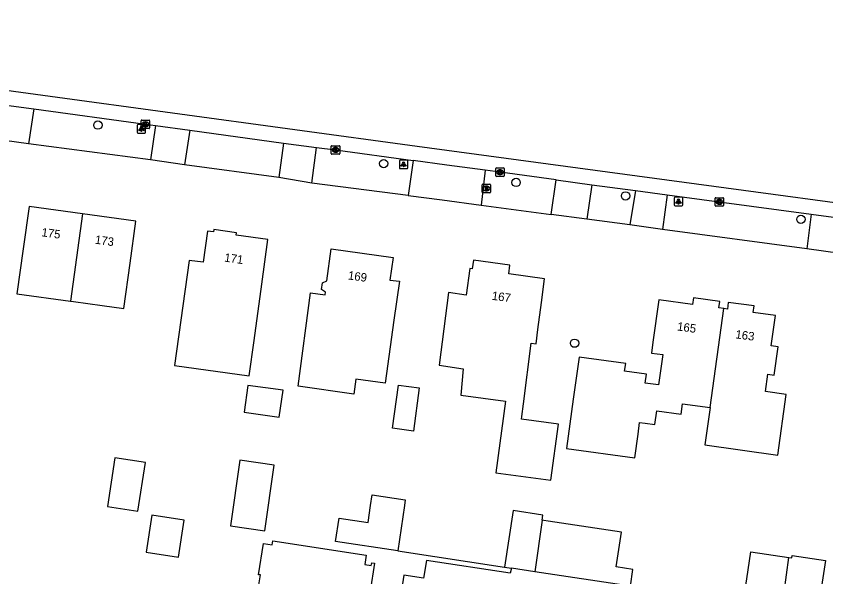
# Model space of a CAD drawing. Extents: x 161486 to 162249, y 379484 to 380829.
# Drawn here: x 161897.6 to 161992.9, y 380741.6 to 380807.6 of the extents above; entities that cross this region are included whole.
import ezdxf

# ---------------------------------------------------------------- set-up
doc = ezdxf.new("R2010")
doc.units = 0
for name, color, linetype in [('IMGEO_Boom', 7, 'Continuous'), ('IMGEO_Brandkraan', 7, 'Continuous'), ('IMGEO_Fietspad_open', 7, 'Continuous'), ('IMGEO_Kolk', 7, 'Continuous'), ('IMGEO_Lichtpunt', 7, 'Continuous'), ('IMGEO_Muur', 7, 'Continuous'), ('IMGEO_Pand', 7, 'Continuous'), ('IMGEO_Pand_nummerreeks', 7, 'Continuous'), ('IMGEO_Rijbaan_lokaal_gesloten', 7, 'Continuous'), ('IMGEO_Voetpad_open', 7, 'Continuous')]:
    doc.layers.add(name, color=color, linetype=linetype)

msp = doc.modelspace()

# ---------------------------------------------------------------- linework, layer by layer
at = {"layer": 'IMGEO_Boom'}
for centre in [(161907.254, 380794.81), (161940.876, 380790.272), (161956.461, 380788.06), (161969.34, 380786.47), (161989.968, 380783.711), (161963.333, 380769.127)]:
    msp.add_circle(centre, 0.489, dxfattribs=at)
at = {"layer": 'IMGEO_Brandkraan'}
for p, q in [((161952.535, 380787.837), (161953.387, 380787.837)), ((161952.46, 380786.911), (161952.46, 380787.763)), ((161953.387, 380786.837), (161952.535, 380786.837)), ((161952.971, 380787.057), (161952.946, 380787.057)), ((161952.948, 380787.617), (161952.973, 380787.617)), ((161953.461, 380787.763), (161953.461, 380786.911))]:
    msp.add_line(p, q, dxfattribs=at)
for points in [[(161952.535, 380787.837), (161953.387, 380787.837)], [(161952.46, 380786.911), (161952.46, 380787.763)], [(161953.387, 380786.837), (161952.535, 380786.837)], [(161952.808, 380787.537), (161952.808, 380787.137), (161953.021, 380787.137)], [(161953.039, 380787.537), (161952.808, 380787.537)], [(161952.987, 380787.456), (161952.933, 380787.456), (161952.933, 380787.38)], [(161952.933, 380787.38), (161952.986, 380787.38)], [(161952.995, 380787.304), (161952.933, 380787.304), (161952.933, 380787.223)], [(161952.933, 380787.223), (161952.995, 380787.223)], [(161953.461, 380787.763), (161953.461, 380786.911)]]:
    msp.add_lwpolyline(points, dxfattribs=at)
for centre, radius, start, end in [((161952.537, 380787.761), 0.0765, 91.55205, 178.44795), ((161952.537, 380787.761), 0.0765, 91.55205, 178.44795), ((161953.385, 380787.761), 0.0765, 1.55205, 88.44795), ((161953.385, 380787.761), 0.0765, 1.55205, 88.44795), ((161952.537, 380786.913), 0.0765, 181.55205, 268.44795), ((161952.537, 380786.913), 0.0765, 181.55205, 268.44795), ((161952.988, 380787.418), 0.0379, 267.82845, 90.93552), ((161952.996, 380787.263), 0.0404, 269.87594, 90.50774), ((161953.027, 380787.388), 0.251, 268.66757, 293.53466), ((161953.043, 380787.392), 0.145, 59.4692, 91.53667), ((161953.068, 380787.439), 0.0922, 285.51372, 58.15012), ((161953.073, 380787.247), 0.105, 301.31148, 78.98903), ((161953.385, 380786.913), 0.0765, 271.55205, 358.44795), ((161953.385, 380786.913), 0.0765, 271.55205, 358.44795)]:
    msp.add_arc(centre, radius, start, end, dxfattribs=at)
for centre, major_axis, ratio, start_param, end_param in [((161952.947, 380787.337), (-0.387, 0.002), 0.722429, 4.712389, 7.853982), ((161952.972, 380787.337), (-0.39, 0.002), 0.717154, 1.570796, 4.712389)]:
    msp.add_ellipse(centre, major_axis=major_axis, ratio=ratio, start_param=start_param, end_param=end_param, dxfattribs=at)
at = {"layer": 'IMGEO_Fietspad_open'}
for points in [[(161892.587, 380797.666), (161899.699, 380796.708)], [(161899.699, 380796.708), (161912.838, 380794.902), (161914.017, 380794.744)], [(161914.017, 380794.744), (161918.055, 380794.201)], [(161918.055, 380794.201), (161929.077, 380792.694)], [(161929.077, 380792.694), (161932.993, 380792.169)], [(161932.993, 380792.169), (161935.206, 380791.883), (161944.345, 380790.629)], [(161952.821, 380789.486), (161948.316, 380790.073), (161944.345, 380790.629)], [(161961.171, 380788.373), (161954.565, 380789.259), (161952.821, 380789.486)], [(161961.171, 380788.373), (161965.375, 380787.789)], [(161965.375, 380787.789), (161970.49, 380787.09)], [(161970.49, 380787.09), (161974.247, 380786.595)], [(161974.247, 380786.595), (161980.364, 380785.76), (161991.175, 380784.302)], [(161991.175, 380784.302), (161999.086, 380783.254)]]:
    msp.add_lwpolyline(points, dxfattribs=at)
at = {"layer": 'IMGEO_Kolk'}
for p, q in [((161912.416, 380795.401), (161913.268, 380795.401)), ((161912.341, 380794.475), (161912.341, 380795.327)), ((161912.852, 380794.621), (161912.827, 380794.621)), ((161912.829, 380795.181), (161912.854, 380795.181)), ((161913.342, 380795.327), (161913.342, 380794.475)), ((161913.268, 380794.401), (161912.416, 380794.401)), ((161934.708, 380791.456), (161934.708, 380792.308)), ((161934.783, 380792.382), (161935.635, 380792.382)), ((161935.219, 380791.602), (161935.194, 380791.602)), ((161935.196, 380792.162), (161935.221, 380792.162)), ((161935.709, 380792.308), (161935.709, 380791.456)), ((161935.635, 380791.382), (161934.783, 380791.382)), ((161954.067, 380788.832), (161954.067, 380789.684)), ((161954.142, 380789.758), (161954.994, 380789.758)), ((161955.068, 380789.684), (161955.068, 380788.832)), ((161954.994, 380788.758), (161954.142, 380788.758)), ((161954.578, 380788.978), (161954.553, 380788.978)), ((161954.555, 380789.538), (161954.58, 380789.538)), ((161979.867, 380785.333), (161979.867, 380786.185)), ((161979.942, 380786.259), (161980.794, 380786.259)), ((161980.355, 380786.039), (161980.38, 380786.039)), ((161980.868, 380786.185), (161980.868, 380785.333)), ((161980.794, 380785.259), (161979.942, 380785.259)), ((161980.378, 380785.479), (161980.353, 380785.479))]:
    msp.add_line(p, q, dxfattribs=at)
for points in [[(161912.416, 380795.401), (161913.268, 380795.401)], [(161912.341, 380794.475), (161912.341, 380795.327)], [(161912.662, 380795.101), (161912.785, 380795.101), (161912.785, 380794.95), (161912.915, 380795.101), (161913.079, 380795.101), (161912.933, 380794.95), (161913.086, 380794.701), (161912.934, 380794.701), (161912.849, 380794.865), (161912.785, 380794.798), (161912.785, 380794.701), (161912.662, 380794.701), (161912.662, 380795.101)], [(161913.342, 380795.327), (161913.342, 380794.475)], [(161913.268, 380794.401), (161912.416, 380794.401)], [(161934.708, 380791.456), (161934.708, 380792.308)], [(161934.783, 380792.382), (161935.635, 380792.382)], [(161935.029, 380792.082), (161935.152, 380792.082), (161935.152, 380791.931), (161935.282, 380792.082), (161935.446, 380792.082), (161935.3, 380791.931), (161935.453, 380791.682), (161935.301, 380791.682), (161935.216, 380791.846), (161935.152, 380791.779), (161935.152, 380791.682), (161935.029, 380791.682), (161935.029, 380792.082)], [(161935.709, 380792.308), (161935.709, 380791.456)], [(161935.635, 380791.382), (161934.783, 380791.382)], [(161954.067, 380788.832), (161954.067, 380789.684)], [(161954.142, 380789.758), (161954.994, 380789.758)], [(161955.068, 380789.684), (161955.068, 380788.832)], [(161954.994, 380788.758), (161954.142, 380788.758)], [(161954.388, 380789.458), (161954.511, 380789.458), (161954.511, 380789.307), (161954.641, 380789.458), (161954.805, 380789.458), (161954.659, 380789.307), (161954.812, 380789.058), (161954.66, 380789.058), (161954.575, 380789.222), (161954.511, 380789.155), (161954.511, 380789.058), (161954.388, 380789.058), (161954.388, 380789.458)], [(161979.867, 380785.333), (161979.867, 380786.185)], [(161979.942, 380786.259), (161980.794, 380786.259)], [(161980.188, 380785.959), (161980.311, 380785.959), (161980.311, 380785.808), (161980.441, 380785.959), (161980.605, 380785.959), (161980.459, 380785.808), (161980.612, 380785.559), (161980.46, 380785.559), (161980.375, 380785.723), (161980.311, 380785.656), (161980.311, 380785.559), (161980.188, 380785.559), (161980.188, 380785.959)], [(161980.868, 380786.185), (161980.868, 380785.333)], [(161980.794, 380785.259), (161979.942, 380785.259)]]:
    msp.add_lwpolyline(points, dxfattribs=at)
for centre, start, end in [((161912.418, 380795.325), 91.55205, 178.44795), ((161912.418, 380795.325), 91.55205, 178.44795), ((161913.266, 380795.325), 1.55205, 88.44795), ((161913.266, 380795.325), 1.55205, 88.44795), ((161912.418, 380794.477), 181.55205, 268.44795), ((161912.418, 380794.477), 181.55205, 268.44795), ((161913.266, 380794.477), 271.55205, 358.44795), ((161913.266, 380794.477), 271.55205, 358.44795), ((161934.785, 380792.306), 91.55205, 178.44795), ((161934.785, 380792.306), 91.55205, 178.44795), ((161935.633, 380792.306), 1.55205, 88.44795), ((161935.633, 380792.306), 1.55205, 88.44795), ((161934.785, 380791.458), 181.55205, 268.44795), ((161934.785, 380791.458), 181.55205, 268.44795), ((161935.633, 380791.458), 271.55205, 358.44795), ((161935.633, 380791.458), 271.55205, 358.44795), ((161954.144, 380789.682), 91.55205, 178.44795), ((161954.144, 380789.682), 91.55205, 178.44795), ((161954.992, 380789.682), 1.55205, 88.44795), ((161954.992, 380789.682), 1.55205, 88.44795), ((161954.144, 380788.834), 181.55205, 268.44795), ((161954.144, 380788.834), 181.55205, 268.44795), ((161954.992, 380788.834), 271.55205, 358.44795), ((161954.992, 380788.834), 271.55205, 358.44795), ((161979.944, 380786.183), 91.55205, 178.44795), ((161979.944, 380786.183), 91.55205, 178.44795), ((161980.792, 380786.183), 1.55205, 88.44795), ((161980.792, 380786.183), 1.55205, 88.44795), ((161979.944, 380785.335), 181.55205, 268.44795), ((161979.944, 380785.335), 181.55205, 268.44795), ((161980.792, 380785.335), 271.55205, 358.44795), ((161980.792, 380785.335), 271.55205, 358.44795)]:
    msp.add_arc(centre, 0.0765, start, end, dxfattribs=at)
for centre, major_axis, ratio, start_param, end_param in [((161912.828, 380794.901), (-0.387, 0.002), 0.722429, 4.712389, 7.853982), ((161912.853, 380794.901), (-0.39, 0.002), 0.717154, 1.570796, 4.712389), ((161935.195, 380791.882), (-0.387, 0.002), 0.722429, 4.712389, 7.853982), ((161935.22, 380791.882), (-0.39, 0.002), 0.717154, 1.570796, 4.712389), ((161954.554, 380789.258), (-0.387, 0.002), 0.722429, 4.712389, 7.853982), ((161954.579, 380789.258), (-0.39, 0.002), 0.717154, 1.570796, 4.712389), ((161980.354, 380785.759), (-0.387, 0.002), 0.722429, 4.712389, 7.853982), ((161980.379, 380785.759), (-0.39, 0.002), 0.717154, 1.570796, 4.712389)]:
    msp.add_ellipse(centre, major_axis=major_axis, ratio=ratio, start_param=start_param, end_param=end_param, dxfattribs=at)
at = {"layer": 'IMGEO_Lichtpunt'}
for p, q in [((161911.875, 380794.773), (161911.875, 380793.966)), ((161911.875, 380794.773), (161911.875, 380793.966)), ((161912.777, 380794.868), (161911.969, 380794.868)), ((161912.777, 380794.868), (161911.969, 380794.868)), ((161912.871, 380793.966), (161912.871, 380794.773)), ((161912.871, 380793.966), (161912.871, 380794.773)), ((161911.969, 380793.872), (161912.777, 380793.872)), ((161911.969, 380793.872), (161912.777, 380793.872)), ((161943.624, 380790.681), (161942.816, 380790.681)), ((161943.624, 380790.681), (161942.816, 380790.681)), ((161942.722, 380790.586), (161942.722, 380789.779)), ((161942.722, 380790.586), (161942.722, 380789.779)), ((161942.816, 380789.685), (161943.624, 380789.685)), ((161942.816, 380789.685), (161943.624, 380789.685)), ((161943.718, 380789.779), (161943.718, 380790.586)), ((161943.718, 380789.779), (161943.718, 380790.586)), ((161975.067, 380786.211), (161975.067, 380785.404)), ((161975.067, 380786.211), (161975.067, 380785.404)), ((161975.969, 380786.306), (161975.161, 380786.306)), ((161975.969, 380786.306), (161975.161, 380786.306)), ((161976.063, 380785.404), (161976.063, 380786.211)), ((161976.063, 380785.404), (161976.063, 380786.211)), ((161975.161, 380785.31), (161975.969, 380785.31)), ((161975.161, 380785.31), (161975.969, 380785.31))]:
    msp.add_line(p, q, dxfattribs=at)
for points in [[(161912.249, 380794.437), (161912.288, 380794.409), (161912.1, 380794.147), (161912.062, 380794.174), (161912.249, 380794.437)], [(161912.461, 380794.409), (161912.499, 380794.436), (161912.686, 380794.174), (161912.647, 380794.146), (161912.461, 380794.409)], [(161912.351, 380794.389), (161912.398, 380794.389), (161912.398, 380794.067), (161912.351, 380794.067), (161912.351, 380794.389)], [(161943.096, 380790.25), (161943.135, 380790.222), (161942.947, 380789.96), (161942.909, 380789.987), (161943.096, 380790.25)], [(161943.198, 380790.202), (161943.245, 380790.202), (161943.245, 380789.88), (161943.198, 380789.88), (161943.198, 380790.202)], [(161943.308, 380790.222), (161943.346, 380790.249), (161943.533, 380789.987), (161943.494, 380789.959), (161943.308, 380790.222)], [(161975.441, 380785.875), (161975.48, 380785.847), (161975.292, 380785.585), (161975.254, 380785.612), (161975.441, 380785.875)], [(161975.653, 380785.847), (161975.691, 380785.874), (161975.878, 380785.612), (161975.839, 380785.584), (161975.653, 380785.847)], [(161975.543, 380785.827), (161975.59, 380785.827), (161975.59, 380785.505), (161975.543, 380785.505), (161975.543, 380785.827)]]:
    msp.add_lwpolyline(points, dxfattribs=at)
for centre in [(161912.374, 380794.571), (161943.221, 380790.384), (161975.566, 380786.009)]:
    msp.add_circle(centre, 0.0994, dxfattribs=at)
for centre, start, end in [((161911.969, 380794.773), 90, 180), ((161911.969, 380794.773), 90, 180), ((161912.777, 380794.773), 0, 90), ((161912.777, 380794.773), 0, 90), ((161911.969, 380793.966), 180, 270), ((161911.969, 380793.966), 180, 270), ((161912.777, 380793.966), 270, 0), ((161912.777, 380793.966), 270, 360), ((161942.816, 380790.586), 90, 180), ((161942.816, 380790.586), 90, 180), ((161943.624, 380790.586), 0, 90), ((161943.624, 380790.586), 0, 90), ((161942.816, 380789.779), 180, 270), ((161942.816, 380789.779), 180, 270), ((161943.624, 380789.779), 270, 0), ((161943.624, 380789.779), 270, 360), ((161975.161, 380786.211), 90, 180), ((161975.161, 380786.211), 90, 180), ((161975.969, 380786.211), 0, 90), ((161975.969, 380786.211), 0, 90), ((161975.161, 380785.404), 180, 270), ((161975.161, 380785.404), 180, 270), ((161975.969, 380785.404), 270, 0), ((161975.969, 380785.404), 270, 360)]:
    msp.add_arc(centre, 0.0946, start, end, dxfattribs=at)
at = {"layer": 'IMGEO_Muur'}
msp.add_lwpolyline([(161942.53, 380744.682), (161955.105, 380742.751)], dxfattribs=at)
at = {"layer": 'IMGEO_Pand'}
for points in [[(161905.445, 380784.36), (161899.161, 380785.231), (161898.469, 380780.238), (161897.735, 380774.947), (161904.022, 380774.075)], [(161905.445, 380784.36), (161904.022, 380774.075)], [(161904.022, 380774.075), (161904.397, 380774.032), (161907.742, 380773.567), (161910.304, 380773.211), (161911.042, 380778.536), (161911.729, 380783.488), (161905.445, 380784.36)], [(161919.624, 380778.649), (161917.998, 380778.875), (161916.273, 380766.5), (161925.049, 380765.276), (161925.626, 380769.427), (161926.551, 380776.089), (161927.268, 380781.33), (161923.542, 380781.847), (161923.58, 380782.12), (161920.881, 380782.495), (161920.845, 380782.235), (161920.136, 380782.334), (161919.624, 380778.649)], [(161932.274, 380775.058), (161933.984, 380774.825), (161934.024, 380775.116), (161933.578, 380775.464), (161933.686, 380776.244), (161934.198, 380776.452), (161934.72, 380780.218), (161941.991, 380779.21), (161941.62, 380776.554), (161942.727, 380776.412), (161942.091, 380771.854), (161941.053, 380764.418), (161937.601, 380764.9), (161937.349, 380763.122), (161930.801, 380764.057), (161932.274, 380775.058)], [(161955.732, 380778.328), (161951.428, 380778.912), (161951.295, 380777.864), (161950.998, 380777.904), (161950.576, 380774.791), (161948.51, 380775.091), (161947.402, 380766.535), (161950.249, 380766.09), (161949.973, 380762.989), (161955.201, 380762.282), (161954.063, 380753.871), (161960.545, 380752.994), (161961.435, 380759.578), (161957.104, 380760.164), (161957.144, 380760.478), (161957.337, 380761.993), (161958.248, 380769.141), (161958.806, 380769.068), (161959.026, 380770.745), (161959.441, 380773.916), (161959.807, 380776.711), (161955.603, 380777.282), (161955.732, 380778.328)], [(161980.893, 380773.193), (161980.306, 380773.275), (161980.414, 380774.049), (161977.312, 380774.479), (161977.201, 380773.68), (161973.257, 380774.227), (161972.565, 380769.232), (161972.389, 380767.965), (161973.716, 380767.781), (161973.222, 380764.216), (161971.638, 380764.436), (161971.783, 380765.476), (161969.228, 380765.833), (161969.351, 380766.714), (161963.874, 380767.478), (161963.184, 380762.526), (161962.379, 380756.742), (161970.412, 380755.625), (161970.803, 380758.428), (161970.993, 380759.787), (161971.635, 380759.698), (161972.795, 380759.538), (161973.017, 380761.144), (161975.863, 380760.749), (161976.036, 380761.997), (161979.284, 380761.547)], [(161979.284, 380761.547), (161978.676, 380757.143), (161987.257, 380755.958), (161988.241, 380763.078), (161985.787, 380763.418), (161986.072, 380765.474), (161986.834, 380765.368), (161987.294, 380768.684), (161986.481, 380768.797), (161986.977, 380772.372), (161984.346, 380772.737), (161984.453, 380773.508), (161981.427, 380773.927), (161981.317, 380773.134), (161980.893, 380773.193)], [(161979.284, 380761.547), (161980.893, 380773.193)], [(161929.043, 380763.574), (161924.886, 380764.154), (161924.445, 380760.989), (161928.602, 380760.409), (161929.043, 380763.574)], [(161942.64, 380764.197), (161945.061, 380763.861), (161944.378, 380758.777), (161941.931, 380759.11), (161942.64, 380764.197)], [(161912.863, 380755.076), (161909.258, 380755.636), (161908.367, 380749.898), (161911.972, 380749.338), (161912.863, 380755.076)], [(161922.861, 380747.61), (161926.912, 380747.045), (161927.99, 380754.774), (161923.939, 380755.339), (161922.861, 380747.61)], [(161939.527, 380751.264), (161943.416, 380750.69), (161943.314, 380750), (161942.53, 380744.682), (161935.226, 380745.759), (161935.633, 380748.522), (161939.048, 380748.017), (161939.341, 380750), (161939.527, 380751.264)], [(161912.936, 380744.507), (161916.735, 380743.917), (161917.415, 380748.294), (161913.616, 380748.884), (161912.936, 380744.507)], [(161959.529, 380748.287), (161959.613, 380748.872), (161956.12, 380749.405), (161955.105, 380742.751), (161955.926, 380742.626)], [(161959.529, 380748.287), (161958.651, 380742.21)], [(161969.907, 380740.493), (161970.21, 380742.48), (161968.233, 380742.782), (161968.855, 380746.865), (161960.246, 380748.178), (161959.728, 380748.257), (161959.529, 380748.287)], [(161925.038, 380733.264), (161922.06, 380733.719), (161922.983, 380739.709), (161925.971, 380739.249), (161926.334, 380741.606), (161926.369, 380741.832), (161926.166, 380741.862), (161926.734, 380745.548), (161927.761, 380745.389), (161927.832, 380745.853), (161938.822, 380744.157), (161938.654, 380743.069), (161939.424, 380742.95), (161939.474, 380743.275), (161939.8, 380743.225), (161938.78, 380736.645), (161938.454, 380736.695), (161938.504, 380737.02), (161932.437, 380737.949), (161931.563, 380732.267)], [(161983.164, 380738.471), (161984.094, 380744.572), (161988.554, 380743.892)], [(161988.554, 380743.892), (161988.91, 380743.838), (161988.952, 380744.114), (161992.856, 380743.519), (161991.884, 380737.142)], [(161987.708, 380737.778), (161988.554, 380743.892)], [(161958.651, 380742.21), (161955.926, 380742.626)], [(161969.907, 380740.493), (161958.651, 380742.21)]]:
    msp.add_lwpolyline(points, dxfattribs=at)
at = {"layer": 'IMGEO_Rijbaan_lokaal_gesloten'}
msp.add_lwpolyline([(161833.402, 380807.634), (161845.075, 380805.921), (161887.22, 380800.191), (161944.816, 380792.342), (162034.971, 380780.165), (162056.354, 380777.224), (162056.903, 380777.191), (162081.643, 380775.785), (162086.162, 380775.288), (162093.056, 380774.264), (162108.19, 380772.217), (162118.907, 380770.062), (162138.618, 380766.344), (162139.976, 380766.161)], dxfattribs=at)
at = {"layer": 'IMGEO_Voetpad_open'}
for points in [[(161899.699, 380796.708), (161899.09, 380792.619)], [(161914.017, 380794.744), (161913.448, 380790.714)], [(161899.09, 380792.619), (161891.993, 380793.568)], [(161918.055, 380794.201), (161917.439, 380790.128)], [(161913.448, 380790.714), (161899.09, 380792.619)], [(161929.077, 380792.694), (161928.533, 380788.644)], [(161932.427, 380787.968), (161932.993, 380792.169)], [(161917.439, 380790.128), (161913.448, 380790.714)], [(161944.345, 380790.629), (161943.772, 380786.523)], [(161928.533, 380788.644), (161917.439, 380790.128)], [(161952.821, 380789.486), (161952.345, 380785.378)], [(161932.427, 380787.968), (161928.533, 380788.644)], [(161943.772, 380786.523), (161932.427, 380787.968)], [(161960.584, 380784.268), (161961.171, 380788.373)], [(161965.375, 380787.789), (161964.78, 380783.711)], [(161970.49, 380787.09), (161969.852, 380783.064)], [(161943.772, 380786.523), (161947.776, 380785.993), (161952.345, 380785.378)], [(161974.247, 380786.595), (161973.686, 380782.502)], [(161952.345, 380785.378), (161960.584, 380784.268)], [(161964.78, 380783.711), (161960.584, 380784.268)], [(161991.175, 380784.302), (161990.667, 380780.226)], [(161969.852, 380783.064), (161964.78, 380783.711)], [(161973.686, 380782.502), (161969.852, 380783.064)], [(161990.667, 380780.226), (161973.686, 380782.502)], [(161998.504, 380779.156), (161990.667, 380780.226)], [(161955.926, 380742.626), (161955.778, 380742.035), (161945.932, 380743.53), (161945.58, 380741.467), (161943.256, 380741.795), (161938.583, 380711.252)]]:
    msp.add_lwpolyline(points, dxfattribs=at)

# ---------------------------------------------------------------- texts
at = {"layer": 'IMGEO_Pand_nummerreeks'}
for s, rotation, p in [('175', 352.10427, (161900.578, 380781.724)), ('173', 352.10464, (161906.862, 380780.852)), ('171', 351.9869, (161922.083, 380778.747)), ('169', 352.10722, (161936.63, 380776.642)), ('167', 352.2708, (161953.56, 380774.243)), ('165', 352.28799, (161975.36, 380770.632)), ('163', 352.31091, (161982.221, 380769.705))]:
    msp.add_text(s, height=1, rotation=rotation, dxfattribs=at).set_placement(p)

doc.saveas('drawing.dxf')
